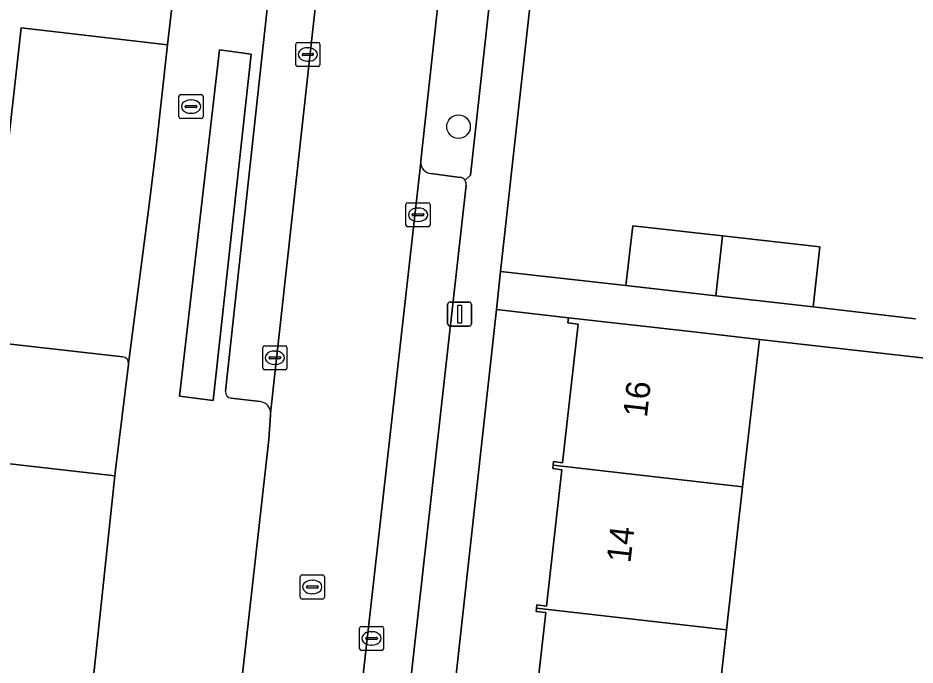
# Model space of a CAD drawing. Extents: x 161928 to 163071, y 386474 to 387428.
# Drawn here: x 162047.75 to 162085.03, y 386603.08 to 386629.96 of the extents above; entities that cross this region are included whole.
import ezdxf

# ---------------------------------------------------------------- set-up
doc = ezdxf.new("R2010")
doc.units = 0
for name, color, linetype in [('IMGEO_Boom', 7, 'Continuous'), ('IMGEO_Brandkraan', 7, 'Continuous'), ('IMGEO_Erf', 7, 'Continuous'), ('IMGEO_Groenvoorziening', 7, 'Continuous'), ('IMGEO_Kolk', 7, 'Continuous'), ('IMGEO_Lichtmast', 7, 'Continuous'), ('IMGEO_Pand', 7, 'Continuous'), ('IMGEO_Pand_nummerreeks', 7, 'Continuous'), ('IMGEO_Parkeervlak_open', 7, 'Continuous'), ('IMGEO_Rijbaan_lokaal_open', 7, 'Continuous'), ('IMGEO_Rioolput', 7, 'Continuous'), ('IMGEO_Voetpad_open', 7, 'Continuous')]:
    doc.layers.add(name, color=color, linetype=linetype)

msp = doc.modelspace()

# ---------------------------------------------------------------- linework, layer by layer
at = {"layer": 'IMGEO_Boom'}
msp.add_circle((162066.058, 386625.448), 0.489, dxfattribs=at)
at = {"layer": 'IMGEO_Brandkraan'}
for p, q in [((162054.441, 386625.856), (162054.441, 386626.708)), ((162054.516, 386626.782), (162055.368, 386626.782)), ((162055.442, 386626.708), (162055.442, 386625.856)), ((162054.743, 386626.325), (162055.141, 386626.325)), ((162054.929, 386626.562), (162054.954, 386626.562)), ((162054.7, 386626.276), (162054.7, 386626.288)), ((162055.138, 386626.239), (162054.74, 386626.239)), ((162054.952, 386626.002), (162054.927, 386626.002)), ((162055.184, 386626.288), (162055.184, 386626.276)), ((162055.368, 386625.782), (162054.516, 386625.782))]:
    msp.add_line(p, q, dxfattribs=at)
for points in [[(162054.441, 386625.856), (162054.441, 386626.708)], [(162054.516, 386626.782), (162055.368, 386626.782)], [(162055.442, 386626.708), (162055.442, 386625.856)], [(162055.368, 386625.782), (162054.516, 386625.782)]]:
    msp.add_lwpolyline(points, dxfattribs=at)
for centre, radius, start, end in [((162054.518, 386626.706), 0.0765, 91.552, 178.448), ((162054.518, 386626.706), 0.0765, 91.552, 178.448), ((162055.366, 386626.706), 0.0765, 1.552, 88.448), ((162055.366, 386626.706), 0.0765, 1.552, 88.448), ((162054.74, 386626.285), 0.0403, 85.8775, 175.7526), ((162055.145, 386626.287), 0.0386, 1.7309, 96.639), ((162054.737, 386626.275), 0.0366, 178.938, 274.7102), ((162055.141, 386626.282), 0.043, 264.8664, 352.4533), ((162054.518, 386625.858), 0.0765, 181.552, 268.448), ((162054.518, 386625.858), 0.0765, 181.552, 268.448), ((162055.366, 386625.858), 0.0765, 271.552, 358.448), ((162055.366, 386625.858), 0.0765, 271.552, 358.448)]:
    msp.add_arc(centre, radius, start, end, dxfattribs=at)
for centre, major_axis, ratio, start_param, end_param in [((162054.928, 386626.282), (-0.387, 0.002), 0.722429, 4.712389, 7.853982), ((162054.953, 386626.282), (-0.39, 0.002), 0.717154, 1.570796, 4.712389)]:
    msp.add_ellipse(centre, major_axis=major_axis, ratio=ratio, start_param=start_param, end_param=end_param, dxfattribs=at)
at = {"layer": 'IMGEO_Erf'}
for points in [[(162070.304, 386642.04), (162067.807, 386619.426), (162073.017, 386618.843), (162073.296, 386621.332), (162077.033, 386620.913), (162081.08, 386620.459), (162080.801, 386617.969), (162085.049, 386617.469)], [(162069.031, 386599.525), (162069.682, 386605.265), (162069.283, 386605.311), (162069.298, 386605.445), (162069.313, 386605.58), (162069.709, 386605.535), (162070.351, 386611.199), (162069.973, 386611.241), (162069.989, 386611.385), (162070.006, 386611.532), (162070.375, 386611.49), (162071.028, 386617.249), (162070.6, 386617.297), (162070.624, 386617.513), (162067.633, 386617.848), (162062.296, 386569.486)], [(162087.953, 386601.155), (162088.36, 386605.381), (162085.707, 386605.637), (162086.085, 386609.55), (162086.462, 386613.458), (162089.294, 386613.185), (162089.505, 386615.369), (162078.56, 386616.612), (162077.865, 386610.491), (162077.191, 386604.55), (162076.509, 386598.535)]]:
    msp.add_lwpolyline(points, dxfattribs=at)
at = {"layer": 'IMGEO_Groenvoorziening'}
for points in [[(162066.702, 386644.28), (162066.583, 386643.256), (162066.478, 386642.15), (162064.496, 386624.03), (162064.49, 386623.978)], [(162066.329, 386623.222), (162066.554, 386623.439), (162068.731, 386643.176)], [(162053.483, 386624.455), (162053.971, 386628.851), (162047.877, 386629.547), (162047.145, 386622.964), (162044.853, 386623.209), (162044.129, 386616.787), (162052.113, 386615.893)], [(162052.349, 386615.603), (162053.217, 386622.316), (162053.483, 386624.455)], [(162064.91, 386623.497), (162066.129, 386623.342)]]:
    msp.add_lwpolyline(points, dxfattribs=at)
msp.add_lwpolyline([(162057.445, 386628.464), (162056.126, 386628.64), (162054.463, 386614.25), (162055.867, 386614.072)], close=True, dxfattribs=at)
for centre, radius, start, end in [((162064.947, 386623.953), 0.457, 176.8589, 265.3948), ((162066.099, 386623.065), 0.279, 34.3178, 83.7547), ((162052.072, 386615.619), 0.277, 356.7169, 81.56)]:
    msp.add_arc(centre, radius, start, end, dxfattribs=at)
at = {"layer": 'IMGEO_Kolk'}
for p, q in [((162059.37, 386628.945), (162060.222, 386628.945)), ((162059.295, 386628.019), (162059.295, 386628.871)), ((162059.783, 386628.725), (162059.808, 386628.725)), ((162060.296, 386628.871), (162060.296, 386628.019)), ((162059.554, 386628.439), (162059.554, 386628.451)), ((162059.992, 386628.402), (162059.594, 386628.402)), ((162059.597, 386628.488), (162059.995, 386628.488)), ((162060.038, 386628.451), (162060.038, 386628.439)), ((162060.222, 386627.945), (162059.37, 386627.945)), ((162059.806, 386628.165), (162059.781, 386628.165)), ((162063.875, 386621.361), (162063.875, 386622.213)), ((162063.95, 386622.287), (162064.802, 386622.287)), ((162064.876, 386622.213), (162064.876, 386621.361)), ((162064.363, 386622.067), (162064.388, 386622.067)), ((162064.134, 386621.781), (162064.134, 386621.793)), ((162064.572, 386621.744), (162064.174, 386621.744)), ((162064.177, 386621.83), (162064.575, 386621.83)), ((162064.386, 386621.507), (162064.361, 386621.507)), ((162064.618, 386621.793), (162064.618, 386621.781)), ((162064.802, 386621.287), (162063.95, 386621.287)), ((162057.925, 386615.421), (162057.925, 386616.273)), ((162058, 386616.347), (162058.852, 386616.347)), ((162058.926, 386616.273), (162058.926, 386615.421)), ((162058.227, 386615.89), (162058.625, 386615.89)), ((162058.413, 386616.127), (162058.438, 386616.127)), ((162058.184, 386615.841), (162058.184, 386615.853)), ((162058.622, 386615.804), (162058.224, 386615.804)), ((162058.436, 386615.567), (162058.411, 386615.567)), ((162058.668, 386615.853), (162058.668, 386615.841)), ((162058.852, 386615.347), (162058, 386615.347)), ((162062.02, 386604.69), (162062.872, 386604.69)), ((162061.945, 386603.764), (162061.945, 386604.616)), ((162062.433, 386604.47), (162062.458, 386604.47)), ((162062.946, 386604.616), (162062.946, 386603.764)), ((162062.204, 386604.184), (162062.204, 386604.196)), ((162062.642, 386604.147), (162062.244, 386604.147)), ((162062.247, 386604.233), (162062.645, 386604.233)), ((162062.688, 386604.196), (162062.688, 386604.184)), ((162062.872, 386603.69), (162062.02, 386603.69)), ((162062.456, 386603.91), (162062.431, 386603.91))]:
    msp.add_line(p, q, dxfattribs=at)
for points in [[(162059.37, 386628.945), (162060.222, 386628.945)], [(162059.295, 386628.019), (162059.295, 386628.871)], [(162060.296, 386628.871), (162060.296, 386628.019)], [(162060.222, 386627.945), (162059.37, 386627.945)], [(162063.875, 386621.361), (162063.875, 386622.213)], [(162063.95, 386622.287), (162064.802, 386622.287)], [(162064.876, 386622.213), (162064.876, 386621.361)], [(162064.802, 386621.287), (162063.95, 386621.287)], [(162057.925, 386615.421), (162057.925, 386616.273)], [(162058, 386616.347), (162058.852, 386616.347)], [(162058.926, 386616.273), (162058.926, 386615.421)], [(162058.852, 386615.347), (162058, 386615.347)], [(162062.02, 386604.69), (162062.872, 386604.69)], [(162061.945, 386603.764), (162061.945, 386604.616)], [(162062.946, 386604.616), (162062.946, 386603.764)], [(162062.872, 386603.69), (162062.02, 386603.69)]]:
    msp.add_lwpolyline(points, dxfattribs=at)
for centre, radius, start, end in [((162059.372, 386628.869), 0.0765, 91.552, 178.448), ((162059.372, 386628.869), 0.0765, 91.552, 178.448), ((162060.22, 386628.869), 0.0765, 1.552, 88.448), ((162060.22, 386628.869), 0.0765, 1.552, 88.448), ((162059.594, 386628.448), 0.0403, 85.8775, 175.7526), ((162059.591, 386628.438), 0.0366, 178.938, 274.7102), ((162059.995, 386628.445), 0.043, 264.8664, 352.4533), ((162059.999, 386628.45), 0.0386, 1.7309, 96.639), ((162059.372, 386628.021), 0.0765, 181.552, 268.448), ((162059.372, 386628.021), 0.0765, 181.552, 268.448), ((162060.22, 386628.021), 0.0765, 271.552, 358.448), ((162060.22, 386628.021), 0.0765, 271.552, 358.448), ((162063.952, 386622.211), 0.0765, 91.552, 178.448), ((162063.952, 386622.211), 0.0765, 91.552, 178.448), ((162064.8, 386622.211), 0.0765, 1.552, 88.448), ((162064.8, 386622.211), 0.0765, 1.552, 88.448), ((162064.174, 386621.79), 0.0403, 85.8775, 175.7526), ((162064.171, 386621.78), 0.0366, 178.938, 274.7102), ((162064.575, 386621.787), 0.043, 264.8664, 352.4533), ((162064.579, 386621.792), 0.0386, 1.7309, 96.639), ((162063.952, 386621.363), 0.0765, 181.552, 268.448), ((162063.952, 386621.363), 0.0765, 181.552, 268.448), ((162064.8, 386621.363), 0.0765, 271.552, 358.448), ((162064.8, 386621.363), 0.0765, 271.552, 358.448), ((162058.002, 386616.271), 0.0765, 91.552, 178.448), ((162058.002, 386616.271), 0.0765, 91.552, 178.448), ((162058.85, 386616.271), 0.0765, 1.552, 88.448), ((162058.85, 386616.271), 0.0765, 1.552, 88.448), ((162058.224, 386615.85), 0.0403, 85.8775, 175.7526), ((162058.629, 386615.852), 0.0386, 1.7309, 96.639), ((162058.221, 386615.84), 0.0366, 178.938, 274.7102), ((162058.625, 386615.847), 0.043, 264.8664, 352.4533), ((162058.002, 386615.423), 0.0765, 181.552, 268.448), ((162058.002, 386615.423), 0.0765, 181.552, 268.448), ((162058.85, 386615.423), 0.0765, 271.552, 358.448), ((162058.85, 386615.423), 0.0765, 271.552, 358.448), ((162062.022, 386604.614), 0.0765, 91.552, 178.448), ((162062.022, 386604.614), 0.0765, 91.552, 178.448), ((162062.87, 386604.614), 0.0765, 1.552, 88.448), ((162062.87, 386604.614), 0.0765, 1.552, 88.448), ((162062.244, 386604.193), 0.0403, 85.8775, 175.7526), ((162062.241, 386604.183), 0.0366, 178.938, 274.7102), ((162062.645, 386604.19), 0.043, 264.8664, 352.4533), ((162062.649, 386604.195), 0.0386, 1.7309, 96.639), ((162062.022, 386603.766), 0.0765, 181.552, 268.448), ((162062.022, 386603.766), 0.0765, 181.552, 268.448), ((162062.87, 386603.766), 0.0765, 271.552, 358.448), ((162062.87, 386603.766), 0.0765, 271.552, 358.448)]:
    msp.add_arc(centre, radius, start, end, dxfattribs=at)
for centre, major_axis, ratio, start_param, end_param in [((162059.782, 386628.445), (-0.387, 0.002), 0.722429, 4.712389, 7.853982), ((162059.807, 386628.445), (-0.39, 0.002), 0.717154, 1.570796, 4.712389), ((162064.362, 386621.787), (-0.387, 0.002), 0.722429, 4.712389, 7.853982), ((162064.387, 386621.787), (-0.39, 0.002), 0.717154, 1.570796, 4.712389), ((162058.412, 386615.847), (-0.387, 0.002), 0.722429, 4.712389, 7.853982), ((162058.437, 386615.847), (-0.39, 0.002), 0.717154, 1.570796, 4.712389), ((162062.432, 386604.19), (-0.387, 0.002), 0.722429, 4.712389, 7.853982), ((162062.457, 386604.19), (-0.39, 0.002), 0.717154, 1.570796, 4.712389)]:
    msp.add_ellipse(centre, major_axis=major_axis, ratio=ratio, start_param=start_param, end_param=end_param, dxfattribs=at)
at = {"layer": 'IMGEO_Lichtmast'}
for p, q in [((162065.707, 386618.163), (162066.497, 386618.163)), ((162066.497, 386618.163), (162065.707, 386618.163)), ((162065.607, 386617.263), (162065.607, 386618.063)), ((162065.607, 386618.063), (162065.607, 386617.263)), ((162066.597, 386618.063), (162066.597, 386617.263)), ((162066.597, 386617.263), (162066.597, 386618.063)), ((162066.497, 386617.163), (162065.707, 386617.163)), ((162065.707, 386617.163), (162066.497, 386617.163))]:
    msp.add_line(p, q, dxfattribs=at)
msp.add_lwpolyline([(162066.027, 386618.038), (162066.177, 386618.038), (162066.177, 386617.288), (162066.027, 386617.288), (162066.027, 386618.038)], dxfattribs=at)
for centre, start, end in [((162065.707, 386618.063), 90, 180), ((162065.707, 386618.063), 90, 180), ((162066.497, 386618.063), 0, 90), ((162066.497, 386618.063), 360, 90), ((162065.707, 386617.263), 180, 270), ((162065.707, 386617.263), 180, 270), ((162066.497, 386617.263), 270, 0), ((162066.497, 386617.263), 270, 0)]:
    msp.add_arc(centre, 0.1, start, end, dxfattribs=at)
at = {"layer": 'IMGEO_Pand'}
for points in [[(162077.033, 386620.913), (162073.296, 386621.332), (162073.017, 386618.843), (162076.754, 386618.423)], [(162076.754, 386618.423), (162080.801, 386617.969), (162081.08, 386620.459), (162077.033, 386620.913)], [(162077.865, 386610.491), (162078.56, 386616.612), (162075.593, 386616.949), (162070.624, 386617.513), (162070.6, 386617.297), (162071.028, 386617.249), (162070.375, 386611.49), (162070.006, 386611.532), (162069.989, 386611.385)], [(162077.191, 386604.55), (162077.865, 386610.491), (162069.989, 386611.385), (162069.973, 386611.241), (162070.351, 386611.199), (162069.709, 386605.535), (162069.313, 386605.58), (162069.298, 386605.445)], [(162069.298, 386605.445), (162069.283, 386605.311), (162069.682, 386605.265), (162069.031, 386599.525), (162068.657, 386599.567), (162068.641, 386599.428), (162076.509, 386598.535), (162077.191, 386604.55)]]:
    msp.add_lwpolyline(points, close=True, dxfattribs=at)
at = {"layer": 'IMGEO_Parkeervlak_open'}
for points in [[(162058.246, 386613.543), (162061.585, 386643.805)], [(162059.525, 386643.311), (162056.373, 386614.458)], [(162064.49, 386623.978), (162057.889, 386565.288), (162057.763, 386564.352)], [(162066.129, 386623.342), (162064.91, 386623.497)], [(162059.855, 386564.824), (162066.376, 386623.021)], [(162052.113, 386615.893), (162044.129, 386616.787), (162041.384, 386617.095), (162041, 386613.497), (162040.86, 386612.186), (162051.78, 386610.944), (162051.809, 386611.197), (162052.344, 386615.562)], [(162052.344, 386615.562), (162052.349, 386615.603)], [(162056.609, 386614.163), (162057.814, 386614.026)]]:
    msp.add_lwpolyline(points, dxfattribs=at)
for centre, radius, start, end in [((162064.947, 386623.953), 0.457, 176.8589, 265.3948), ((162066.099, 386623.065), 0.279, 34.3178, 83.7547), ((162066.103, 386623.063), 0.276, 351.2143, 35.1078), ((162052.072, 386615.619), 0.277, 356.7169, 81.56), ((162056.654, 386614.441), 0.282, 176.579, 260.7406), ((162057.78, 386613.561), 0.466, 357.7519, 85.8676)]:
    msp.add_arc(centre, radius, start, end, dxfattribs=at)
at = {"layer": 'IMGEO_Rijbaan_lokaal_open'}
for points in [[(162064.49, 386623.978), (162064.496, 386624.03), (162066.478, 386642.15), (162066.583, 386643.256), (162061.585, 386643.805), (162058.246, 386613.543), (162058.239, 386613.473), (162058.171, 386612.457), (162056.936, 386601.481), (162056.523, 386597.775), (162056.212, 386594.954), (162055.011, 386584.331), (162054.783, 386582.229), (162054.509, 386579.836), (162052.656, 386563.709), (162052.236, 386559.558), (162052.145, 386558.867)], [(162057.763, 386564.352), (162057.889, 386565.288), (162064.49, 386623.978)], [(162051.78, 386610.944), (162040.86, 386612.186), (161995.25, 386617.216), (161994.754, 386612.959)], [(162049.041, 386585.371), (162049.408, 386588.832), (162050.808, 386601.768), (162050.847, 386602.202), (162051.78, 386610.944)]]:
    msp.add_lwpolyline(points, dxfattribs=at)
at = {"layer": 'IMGEO_Rioolput'}
for p, q in [((162059.481, 386605.901), (162059.481, 386606.753)), ((162059.556, 386606.827), (162060.408, 386606.827)), ((162059.969, 386606.607), (162059.994, 386606.607)), ((162060.482, 386606.753), (162060.482, 386605.901)), ((162059.74, 386606.321), (162059.74, 386606.333)), ((162060.178, 386606.284), (162059.78, 386606.284)), ((162059.783, 386606.37), (162060.181, 386606.37)), ((162060.224, 386606.333), (162060.224, 386606.321)), ((162060.408, 386605.827), (162059.556, 386605.827)), ((162059.992, 386606.047), (162059.967, 386606.047))]:
    msp.add_line(p, q, dxfattribs=at)
for points in [[(162059.481, 386605.901), (162059.481, 386606.753)], [(162059.556, 386606.827), (162060.408, 386606.827)], [(162060.482, 386606.753), (162060.482, 386605.901)], [(162060.408, 386605.827), (162059.556, 386605.827)]]:
    msp.add_lwpolyline(points, dxfattribs=at)
for centre, radius, start, end in [((162059.558, 386606.751), 0.0765, 91.552, 178.448), ((162059.558, 386606.751), 0.0765, 91.552, 178.448), ((162060.406, 386606.751), 0.0765, 1.552, 88.448), ((162060.406, 386606.751), 0.0765, 1.552, 88.448), ((162059.78, 386606.33), 0.0403, 85.8775, 175.7526), ((162059.777, 386606.32), 0.0366, 178.938, 274.7102), ((162060.181, 386606.327), 0.043, 264.8664, 352.4533), ((162060.185, 386606.332), 0.0386, 1.7309, 96.639), ((162059.558, 386605.903), 0.0765, 181.552, 268.448), ((162059.558, 386605.903), 0.0765, 181.552, 268.448), ((162060.406, 386605.903), 0.0765, 271.552, 358.448), ((162060.406, 386605.903), 0.0765, 271.552, 358.448)]:
    msp.add_arc(centre, radius, start, end, dxfattribs=at)
for centre, major_axis, ratio, start_param, end_param in [((162059.968, 386606.327), (-0.387, 0.002), 0.722429, 4.712389, 7.853982), ((162059.993, 386606.327), (-0.39, 0.002), 0.717154, 1.570796, 4.712389)]:
    msp.add_ellipse(centre, major_axis=major_axis, ratio=ratio, start_param=start_param, end_param=end_param, dxfattribs=at)
at = {"layer": 'IMGEO_Voetpad_open'}
for points in [[(162058.851, 386673.825), (162058.079, 386666.977), (162057.437, 386660.706), (162057.229, 386657.61), (162056.83, 386654.281), (162056.614, 386652.142), (162056.103, 386647.755), (162055.675, 386643.889), (162054.418, 386632.792), (162053.971, 386628.851), (162053.483, 386624.455), (162053.217, 386622.316), (162052.349, 386615.603), (162052.344, 386615.562), (162051.809, 386611.197), (162051.78, 386610.944), (162050.847, 386602.202), (162050.808, 386601.768), (162049.408, 386588.832), (162049.041, 386585.371)], [(162056.373, 386614.458), (162059.525, 386643.311)], [(162068.731, 386643.176), (162066.554, 386623.439), (162066.329, 386623.222)], [(162061.324, 386561.622), (162061.431, 386562.82), (162062.129, 386567.973), (162062.296, 386569.486), (162067.633, 386617.848), (162067.807, 386619.426), (162070.304, 386642.04)], [(162066.376, 386623.021), (162059.855, 386564.824)], [(162085.049, 386617.469), (162080.801, 386617.969), (162076.754, 386618.423), (162073.017, 386618.843), (162067.807, 386619.426), (162067.633, 386617.848), (162070.624, 386617.513), (162075.593, 386616.949), (162078.56, 386616.612), (162089.505, 386615.369)], [(162057.814, 386614.026), (162056.609, 386614.163)], [(162053.391, 386595.267), (162056.212, 386594.954), (162056.523, 386597.775), (162056.936, 386601.481), (162058.171, 386612.457), (162058.239, 386613.473), (162058.246, 386613.543)]]:
    msp.add_lwpolyline(points, dxfattribs=at)
for points in [[(162047.877, 386629.547), (162053.971, 386628.851), (162054.418, 386632.792), (162048.319, 386633.515), (162043.181, 386634.087), (162042.701, 386630.128), (162046.189, 386629.74), (162045.689, 386625.252), (162043.226, 386625.526), (162043.011, 386623.597), (162043.342, 386623.56), (162042.942, 386619.973), (162039.742, 386620.33), (162039.079, 386614.367), (162039.014, 386613.721), (162041, 386613.497), (162041.384, 386617.095), (162044.129, 386616.787), (162044.853, 386623.209), (162047.145, 386622.964)], [(162057.445, 386628.464), (162055.867, 386614.072), (162054.463, 386614.25), (162056.126, 386628.64)]]:
    msp.add_lwpolyline(points, close=True, dxfattribs=at)
for centre, radius, start, end in [((162066.103, 386623.063), 0.276, 351.2143, 35.1078), ((162056.654, 386614.441), 0.282, 176.579, 260.7406), ((162057.78, 386613.561), 0.466, 357.7519, 85.8676)]:
    msp.add_arc(centre, radius, start, end, dxfattribs=at)

# ---------------------------------------------------------------- texts
at = {"layer": 'IMGEO_Pand_nummerreeks'}
for s, p in [('16', (162073.886, 386613.343)), ('14', (162073.201, 386607.3))]:
    msp.add_text(s, height=1, rotation=83.5307, dxfattribs=at).set_placement(p)

doc.saveas('drawing.dxf')
